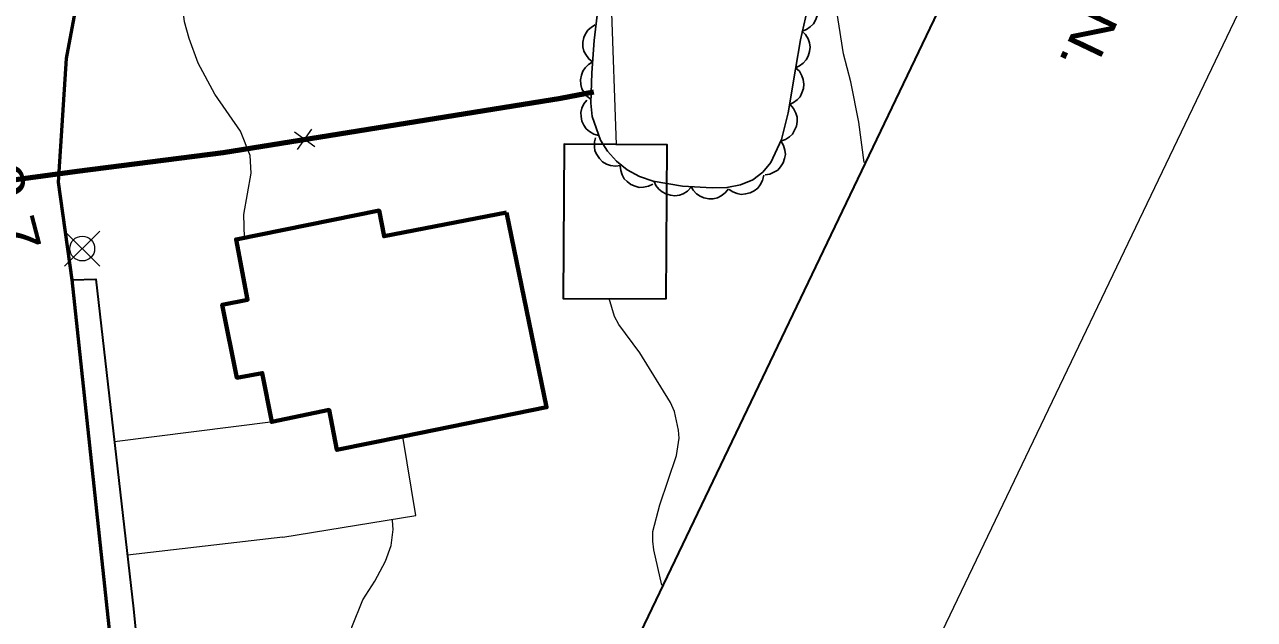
# Model space of a CAD drawing. Extents: x 356765 to 358572, y 5103174 to 5104650.
# Drawn here: x 358198.33 to 358247.73, y 5103866.65 to 5103890.56 of the extents above; entities that cross this region are included whole.
import ezdxf
from ezdxf.enums import TextEntityAlignment as Align

# ---------------------------------------------------------------- set-up
doc = ezdxf.new("R2010")
doc.units = 0
doc.header["$LTSCALE"] = 0.6
doc.linetypes.add('DOT_DASHED', pattern=[7.7, 5, -1.2, 0.3, -1.2])
for name, color, linetype, lineweight in [('19', 7, 'Continuous', 13), ('2', 7, 'Continuous', 13), ('21', 7, 'Continuous', 53), ('22', 7, 'Continuous', 35), ('3', 7, 'Continuous', 140), ('31', 7, 'Continuous', 70), ('36', 7, 'Continuous', 13), ('37', 7, 'Continuous', 13), ('44', 7, 'Continuous', 25), ('60', 7, 'Continuous', 13), ('61', 7, 'Continuous', 13)]:
    doc.layers.add(name, color=color, linetype=linetype, lineweight=lineweight)

msp = doc.modelspace()

# ---------------------------------------------------------------- linework, layer by layer
at = {"layer": '19'}
for p, q in [((358201.94, 5103873.8), (358208.32, 5103874.61)), ((358208.71, 5103869.96), (358202.46, 5103869.23))]:
    msp.add_line(p, q, dxfattribs=at)
msp.add_lwpolyline([(358208.71, 5103869.96), (358214.05, 5103870.82), (358213.53, 5103874)], dxfattribs=at)
at = {"layer": '2'}
for points in [[(358222.11, 5103885.73), (358221.91, 5103891.41), (358221.92, 5103893.42), (358221.79, 5103895.57), (358221.83, 5103896.2), (358221.97, 5103897.13), (358222.12, 5103899.15), (358222.38, 5103900.69), (358222.43, 5103901.49), (358222.31, 5103902.66), (358222.27, 5103904.32), (358222.07, 5103907.92), (358221.71, 5103910.33), (358221.18, 5103919.71), (358220.68, 5103924.54), (358220.59, 5103925.13), (358220.43, 5103925.66)], [(358207.17, 5103881.99), (358207.14, 5103882.92), (358207.43, 5103884.59), (358207.39, 5103885.29), (358207, 5103886.28), (358205.98, 5103887.76), (358205.31, 5103889.01), (358204.94, 5103890), (358204.76, 5103890.67), (358204.67, 5103891.33), (358204.64, 5103892), (358204.68, 5103892.33), (358204.91, 5103892.92), (358205.61, 5103893.92), (358205.89, 5103894.43), (358205.96, 5103894.71), (358205.95, 5103895.08)], [(358232.05, 5103885.01), (358231.84, 5103886.63), (358231.52, 5103888.26), (358231.22, 5103889.38), (358230.87, 5103891.62)], [(358223.93, 5103868.02), (358223.61, 5103869.45), (358223.56, 5103869.8), (358223.57, 5103870.18), (358223.85, 5103871.26), (358224.52, 5103873.24), (358224.62, 5103873.93), (358224.6, 5103874.26), (358224.43, 5103875), (358224.27, 5103875.37), (358223.05, 5103877.37), (358222.2, 5103878.51), (358222.02, 5103878.83), (358221.81, 5103879.55)], [(358217.01, 5103853.56), (358216.65, 5103855.13), (358216.3, 5103856.19), (358215.9, 5103856.86), (358215.2, 5103857.8), (358213.64, 5103860.63), (358212.97, 5103862.03), (358212.08, 5103863.34), (358211.55, 5103864.38), (358211.39, 5103865.07), (358211.37, 5103865.42), (358211.37, 5103865.74), (358211.47, 5103866.34), (358211.92, 5103867.44), (358212.4, 5103868.19), (358212.83, 5103868.99), (358213.05, 5103869.62), (358213.13, 5103870.26), (358213.11, 5103870.62), (358213.1, 5103870.67)]]:
    msp.add_lwpolyline(points, dxfattribs=at)
at = {"layer": '21'}
msp.add_lwpolyline([(358205.63, 5103829.79), (358200.24, 5103880.3), (358199.69, 5103884.23), (358200.01, 5103889.2), (358200.75, 5103893.15), (358201.16, 5103895.3)], dxfattribs=at)
at = {"layer": '22'}
msp.add_lwpolyline([(358200.24, 5103880.3), (358201.19, 5103880.32), (358202.71, 5103867.07), (358204.02, 5103853.93), (358204.53, 5103848.77), (358204.86, 5103845.47), (358206.15, 5103832.53), (358206.3, 5103831.2)], dxfattribs=at)
at = {"layer": '31', "lineweight": 35}
msp.add_lwpolyline([(358224.1, 5103879.53), (358224.14, 5103885.72), (358220, 5103885.75), (358219.96, 5103879.55), (358224.1, 5103879.53)], close=True, dxfattribs=at)
at = {"layer": '31'}
msp.add_lwpolyline([(358217.69, 5103883.01), (358219.3, 5103875.18), (358213.53, 5103874), (358210.88, 5103873.46), (358210.56, 5103875.07), (358208.26, 5103874.59), (358207.88, 5103876.55), (358206.86, 5103876.36), (358206.27, 5103879.3), (358207.29, 5103879.5), (358206.83, 5103881.92), (358212.57, 5103883.08), (358212.77, 5103882.05), (358217.69, 5103883.01)], close=True, dxfattribs=at)
at = {"layer": '36'}
for p, q in [((358201.35, 5103880.85), (358199.94, 5103882.26)), ((358199.94, 5103880.85), (358201.35, 5103882.26))]:
    msp.add_line(p, q, dxfattribs=at)
msp.add_circle((358200.6468, 5103881.5574), 0.5, dxfattribs=at)
at = {"layer": '37'}
for p, q in [((358210.57, 5103886.1), (358215.5, 5103886.9)), ((358209.99, 5103885.65), (358209.17, 5103886.24)), ((358209.29, 5103885.54), (358209.87, 5103886.35))]:
    msp.add_line(p, q, dxfattribs=at)
at = {"layer": '37', "lineweight": 158}
msp.add_lwpolyline([(358191.75, 5103883.49), (358200.45, 5103884.66), (358206.31, 5103885.42), (358219.87, 5103887.6), (358221.2, 5103887.85)], dxfattribs=at)
at = {"layer": '37'}
for points in [[(358215.5, 5103886.9), (358219.87, 5103887.6), (358220.44, 5103887.71)], [(358203.64, 5103885.07), (358206.31, 5103885.42), (358208.59, 5103885.79)], [(358198.69, 5103884.42), (358200.45, 5103884.66), (358203.64, 5103885.07)]]:
    msp.add_lwpolyline(points, dxfattribs=at)
at = {"layer": '44'}
for points in [[(358229.9, 5103891.76), (358230.05, 5103891.61), (358230.14, 5103891.42), (358230.19, 5103891.27), (358230.19, 5103891.09), (358230.17, 5103890.91), (358230.1, 5103890.73), (358230.02, 5103890.59), (358229.89, 5103890.47), (358229.74, 5103890.36), (358229.57, 5103890.3)], [(358221.15, 5103889.05), (358220.99, 5103889.18), (358220.87, 5103889.35), (358220.79, 5103889.49), (358220.76, 5103889.67), (358220.76, 5103889.85), (358220.8, 5103890.04), (358220.86, 5103890.19), (358220.96, 5103890.33), (358221.1, 5103890.46), (358221.25, 5103890.55)], [(358229.55, 5103890.3), (358229.7, 5103890.16), (358229.8, 5103889.98), (358229.86, 5103889.83), (358229.88, 5103889.65), (358229.86, 5103889.47), (358229.8, 5103889.29), (358229.73, 5103889.14), (358229.61, 5103889.01), (358229.46, 5103888.9), (358229.3, 5103888.82)], [(358221.09, 5103887.55), (358220.92, 5103887.68), (358220.79, 5103887.84), (358220.71, 5103887.98), (358220.67, 5103888.15), (358220.66, 5103888.34), (358220.7, 5103888.53), (358220.75, 5103888.68), (358220.85, 5103888.82), (358220.98, 5103888.96), (358221.13, 5103889.05)], [(358229.3, 5103888.82), (358229.45, 5103888.68), (358229.55, 5103888.5), (358229.61, 5103888.35), (358229.63, 5103888.17), (358229.62, 5103887.99), (358229.55, 5103887.81), (358229.48, 5103887.66), (358229.36, 5103887.53), (358229.22, 5103887.42), (358229.05, 5103887.34)], [(358221.39, 5103886.1), (358221.19, 5103886.15), (358221.02, 5103886.26), (358220.89, 5103886.37), (358220.8, 5103886.51), (358220.72, 5103886.68), (358220.69, 5103886.87), (358220.68, 5103887.03), (358220.72, 5103887.2), (358220.8, 5103887.37), (358220.91, 5103887.52)], [(358229.08, 5103887.34), (358229.22, 5103887.18), (358229.31, 5103887), (358229.36, 5103886.84), (358229.36, 5103886.66), (358229.33, 5103886.48), (358229.26, 5103886.31), (358229.18, 5103886.16), (358229.05, 5103886.04), (358228.89, 5103885.94), (358228.73, 5103885.88)], [(358222.27, 5103884.9), (358222.06, 5103884.87), (358221.86, 5103884.9), (358221.7, 5103884.95), (358221.55, 5103885.04), (358221.42, 5103885.17), (358221.32, 5103885.33), (358221.24, 5103885.48), (358221.22, 5103885.65), (358221.22, 5103885.84), (358221.26, 5103886.01)], [(358228.71, 5103885.88), (358228.82, 5103885.7), (358228.87, 5103885.51), (358228.89, 5103885.34), (358228.86, 5103885.17), (358228.8, 5103885), (358228.69, 5103884.84), (358228.58, 5103884.71), (358228.43, 5103884.62), (358228.26, 5103884.55), (358228.08, 5103884.52)], [(358223.57, 5103884.15), (358223.39, 5103884.06), (358223.19, 5103884.02), (358223.02, 5103884.01), (358222.85, 5103884.06), (358222.68, 5103884.13), (358222.53, 5103884.25), (358222.42, 5103884.36), (358222.33, 5103884.52), (358222.28, 5103884.7), (358222.26, 5103884.87)], [(358225.1, 5103884.02), (358224.96, 5103883.86), (358224.78, 5103883.76), (358224.63, 5103883.7), (358224.45, 5103883.68), (358224.27, 5103883.7), (358224.09, 5103883.76), (358223.94, 5103883.83), (358223.81, 5103883.94), (358223.69, 5103884.09), (358223.62, 5103884.25)], [(358228.02, 5103884.5), (358227.97, 5103884.29), (358227.88, 5103884.12), (358227.78, 5103883.98), (358227.64, 5103883.88), (358227.47, 5103883.79), (358227.29, 5103883.75), (358227.12, 5103883.73), (358226.95, 5103883.77), (358226.78, 5103883.83), (358226.63, 5103883.93)], [(358226.6, 5103883.96), (358226.47, 5103883.8), (358226.31, 5103883.68), (358226.16, 5103883.6), (358225.99, 5103883.56), (358225.81, 5103883.56), (358225.62, 5103883.6), (358225.46, 5103883.66), (358225.32, 5103883.76), (358225.19, 5103883.9), (358225.1, 5103884.05)]]:
    msp.add_lwpolyline(points, dxfattribs=at)
at = {"layer": '44', "linetype": 'DOT_DASHED'}
msp.add_lwpolyline([(358229.76, 5103891.13), (358229.49, 5103889.94), (358229.29, 5103888.76), (358229, 5103887.01), (358228.74, 5103885.94), (358228.31, 5103885.01), (358227.98, 5103884.63), (358227.58, 5103884.32), (358227.09, 5103884.12), (358226.54, 5103884.01), (358225.95, 5103884), (358224.76, 5103884.07), (358223.58, 5103884.26), (358223.03, 5103884.45), (358222.54, 5103884.72), (358222.11, 5103885.07), (358221.75, 5103885.47), (358221.46, 5103885.91), (358221.13, 5103886.87), (358221.08, 5103887.4), (358221.12, 5103888.62), (358221.21, 5103889.92), (358221.35, 5103891.17)], dxfattribs=at)
at = {"layer": '60', "lineweight": 35}
msp.add_lwpolyline([(356779.89, 5103862.01), (357952.48, 5103300.77), (358322.47, 5104073.79), (357149.88, 5104635.03)], close=True, dxfattribs=at)
at = {"layer": '60'}
msp.add_lwpolyline([(358331.91, 5104068.3), (358557.43, 5103960.4), (358187.44, 5103187.19), (357961.94, 5103295.12)], close=True, dxfattribs=at)

# ---------------------------------------------------------------- texts
at = {"layer": '3', "width": 1.3}
msp.add_text('20,7   ', height=1.5, rotation=284.619, dxfattribs=at).set_placement((358196.3, 5103886.16))
at = {"layer": '61', "width": 1.3}
msp.add_text(' 5 103 900 m N.', height=1.5, rotation=244.42, dxfattribs=at).set_placement((358243.8304, 5103897.4288), align=Align.CENTER)

doc.saveas('drawing.dxf')
